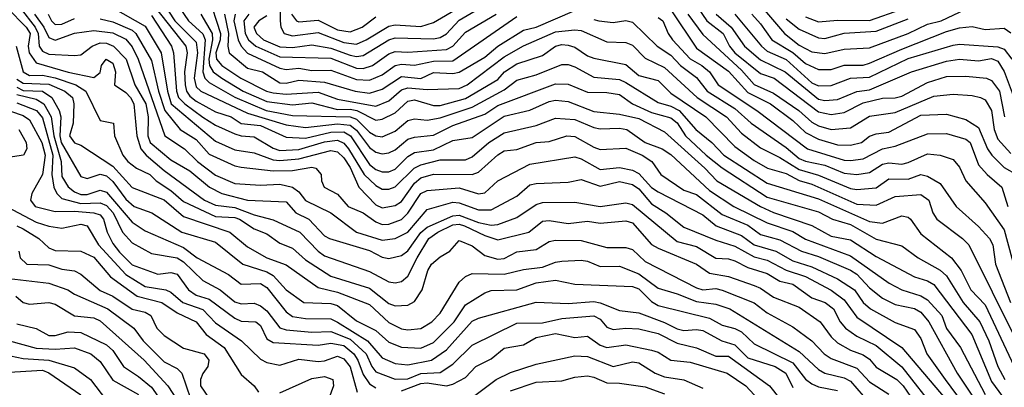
# Model space of a CAD drawing. Header units: metres. Extents: x -51132 to -49532, y -231222 to -229437.
# Tile 494 of 656: x -49813 to -49736, y -230180 to -230152. Entities that reach past the tile are written whole.
import ezdxf

# ---------------------------------------------------------------- set-up
doc = ezdxf.new("R2010")
doc.units = ezdxf.units.M
for name, color, linetype in [('CONTOUR_HALF', 8, 'Continuous'), ('CONTOUR_INDEX', 1, 'Continuous'), ('CONTOUR_INTER', 3, 'Continuous')]:
    doc.layers.add(name, color=color, linetype=linetype)

msp = doc.modelspace()

# ---------------------------------------------------------------- linework, layer by layer
at = {"layer": 'CONTOUR_HALF'}
for points, elevation in [([(-49761.08, -230149.114), (-49759.265, -230151.759), (-49758.013, -230152.759), (-49757.517, -230153.759), (-49757.103, -230154.259), (-49755.08, -230155.871), (-49754.023, -230156.259), (-49750.58, -230158.886), (-49749.58, -230159.091), (-49748.58, -230158.92), (-49747.08, -230158.168), (-49745.58, -230157.812), (-49744.58, -230157.789), (-49744.08, -230157.643), (-49742.08, -230156.592), (-49740.58, -230156.109), (-49739.08, -230156.088), (-49737.476, -230156.259), (-49737.08, -230156.441), (-49736.464, -230157.259), (-49736.07, -230159.259)], 52.5), ([(-49801.754, -230150.259), (-49800.757, -230151.759), (-49799.08, -230153.44), (-49798.996, -230154.259), (-49799.241, -230156.259), (-49799.08, -230156.912), (-49798.718, -230157.259), (-49795.08, -230158.979), (-49792.08, -230159.887), (-49790.58, -230160.109), (-49788.08, -230159.817), (-49787.08, -230159.916), (-49786.58, -230160.311), (-49785.58, -230161.665), (-49785.08, -230162.033), (-49784.58, -230162.158), (-49784.08, -230162.083), (-49783.58, -230161.827), (-49782.58, -230161.007), (-49782.08, -230160.841), (-49780.58, -230160.684), (-49779.08, -230159.932), (-49776.58, -230159.043), (-49775.58, -230158.387), (-49771.08, -230156.693), (-49770.08, -230156.721), (-49768.58, -230157.344), (-49767.08, -230157.354), (-49766.08, -230157.517), (-49765.061, -230158.259), (-49763.58, -230158.927), (-49762.08, -230159.329), (-49761.58, -230159.74), (-49760.932, -230160.759), (-49759.327, -230162.259), (-49758.08, -230163.249), (-49754.58, -230165.532), (-49750.58, -230166.681), (-49749.468, -230167.259), (-49748.08, -230167.672), (-49746.08, -230168.818), (-49744.08, -230169.33), (-49742.805, -230170.259), (-49741.08, -230171.235), (-49740.58, -230171.68), (-49739.289, -230173.759), (-49737.986, -230175.259), (-49737.289, -230176.759), (-49736.58, -230178.755), (-49736.05, -230179.759)], 56.5), ([(-49792.521, -230149.759), (-49792.549, -230151.759), (-49792.494, -230152.259), (-49792.231, -230152.759), (-49791.58, -230152.938), (-49789.58, -230152.68), (-49787.58, -230153.471), (-49786.58, -230153.583), (-49785.834, -230153.259), (-49784.08, -230152.175), (-49783.58, -230152.077), (-49781.58, -230152.206), (-49780.58, -230151.903), (-49778.58, -230150.738)], 52.5), ([(-49812.807, -230150.759), (-49811.634, -230152.259), (-49811.414, -230152.759), (-49811.334, -230153.759), (-49811.08, -230154.128), (-49810.58, -230154.365), (-49808.58, -230154.478), (-49808.08, -230154.427), (-49807.215, -230153.759), (-49806.58, -230153.491), (-49806.08, -230153.506), (-49805.539, -230153.759), (-49804.549, -230154.759), (-49803.875, -230156.759), (-49803.005, -230158.259), (-49802.828, -230159.259), (-49802.853, -230160.759), (-49802.668, -230161.259), (-49801.08, -230162.612), (-49799.58, -230163.483), (-49798.052, -230164.759), (-49797.08, -230165.246), (-49795.08, -230165.771), (-49792.08, -230165.899), (-49791.321, -230166.759), (-49790.301, -230167.259), (-49789.08, -230168.541), (-49788.701, -230168.759), (-49785.58, -230169.692), (-49784.58, -230170.212), (-49784.08, -230170.32), (-49783.08, -230170.098), (-49782.58, -230169.718), (-49781.58, -230168.286), (-49781.08, -230167.881), (-49779.08, -230166.994), (-49778.58, -230166.948), (-49777.08, -230167.508), (-49776.08, -230167.712), (-49775.58, -230167.675), (-49774.08, -230167.133), (-49772.58, -230166.108), (-49772.08, -230165.945), (-49769.58, -230165.933), (-49767.58, -230166.25), (-49765.58, -230165.975), (-49765.08, -230166.114), (-49761.58, -230168.987), (-49760.08, -230169.385), (-49758.58, -230170.3), (-49757.58, -230170.357), (-49757.08, -230170.508), (-49756.08, -230171.024), (-49754.58, -230171.5), (-49753.58, -230172.087), (-49752.58, -230172.315), (-49751.08, -230173.401), (-49750.039, -230173.759), (-49749.389, -230174.259), (-49748.877, -230175.259), (-49748.473, -230175.759), (-49747.58, -230176.395), (-49746.08, -230177.124), (-49744.08, -230178.784), (-49741.339, -230182.259)], 59.5), ([(-49796.891, -230151.259), (-49796.583, -230152.759), (-49796.629, -230153.759), (-49796.527, -230154.259), (-49795.08, -230155.468), (-49793.914, -230155.759), (-49792.58, -230156.616), (-49792.08, -230156.626), (-49791.08, -230156.393), (-49789.08, -230156.558), (-49786.685, -230157.259), (-49785.58, -230157.424), (-49784.58, -230157.105), (-49783.08, -230156.119), (-49781.58, -230156.276), (-49780.58, -230155.808), (-49779.08, -230155.893), (-49778.58, -230155.786), (-49776.58, -230154.597), (-49775.58, -230153.739), (-49773.58, -230152.505), (-49772.58, -230152.257), (-49769.58, -230150.955)], 54.5), ([(-49762.08, -230150.91), (-49760.08, -230153.914), (-49757.58, -230155.698), (-49756.08, -230157.363), (-49754.304, -230158.259), (-49752.58, -230159.563), (-49751.58, -230160.488), (-49750.58, -230161.01), (-49749.08, -230161.457), (-49748.08, -230161.488), (-49747.204, -230161.259), (-49746.58, -230160.76), (-49746.08, -230160.578), (-49745.08, -230160.47), (-49742.58, -230159.143), (-49740.58, -230159.067), (-49739.08, -230159.462), (-49738.08, -230160.102), (-49737.402, -230161.759), (-49737.057, -230162.259), (-49736.08, -230163.228), (-49735.08, -230163.779)], 53.5), ([(-49754.934, -230150.759), (-49753.232, -230152.759), (-49752.08, -230153.671), (-49751.08, -230154.178), (-49750.08, -230154.325), (-49748.58, -230153.992), (-49746.58, -230153.881), (-49743.58, -230152.763), (-49742.08, -230152.022), (-49741.003, -230151.759), (-49739.08, -230150.858)], 50.5), ([(-49751.58, -230151.472), (-49750.58, -230151.842), (-49749.08, -230151.712), (-49746.58, -230151.753), (-49744.08, -230150.87)], 49.5), ([(-49810.625, -230151.259), (-49810.36, -230151.759), (-49810.08, -230152.051), (-49809.58, -230152.038), (-49808.58, -230151.584)], 58.5), ([(-49806.58, -230151.61), (-49805.58, -230151.859), (-49804.08, -230152.509), (-49803.803, -230152.759), (-49802.58, -230154.876), (-49802.032, -230157.259), (-49801.536, -230158.759), (-49800.338, -230160.259), (-49799.08, -230161.023), (-49798.08, -230162.184), (-49796.08, -230163.092), (-49795.58, -230163.202), (-49793.08, -230163.478), (-49791.58, -230163.455), (-49790.08, -230163.18), (-49789.761, -230163.259), (-49789.348, -230163.759), (-49789.314, -230164.259), (-49789.112, -230164.759), (-49788.08, -230165.289), (-49787.245, -230166.259), (-49786.08, -230166.761), (-49785.08, -230167.467), (-49784.58, -230167.66), (-49784.08, -230167.631), (-49783.08, -230167.279), (-49782.58, -230166.779), (-49781.58, -230165.25), (-49781.08, -230165.007), (-49778.58, -230164.794), (-49777.08, -230165.282), (-49776.58, -230165.206), (-49775.58, -230164.257), (-49773.08, -230162.967), (-49769.58, -230162.394), (-49769.08, -230162.53), (-49767.58, -230163.368), (-49766.08, -230163.214), (-49765.08, -230163.421), (-49764.58, -230163.695), (-49763.58, -230164.774), (-49763.08, -230165.123), (-49759.58, -230166.906), (-49758.559, -230167.759), (-49756.58, -230168.535), (-49755.58, -230169.267), (-49753.892, -230169.759), (-49752.58, -230170.512), (-49751.08, -230170.97), (-49749.08, -230171.897), (-49747.764, -230172.759), (-49747.085, -230173.759), (-49746.502, -230174.259), (-49744.58, -230175.316), (-49743.08, -230175.854), (-49742.58, -230176.554), (-49742.116, -230177.759), (-49740.701, -230179.759), (-49738.838, -230182.259)], 58.5), ([(-49802.58, -230151.362), (-49801.02, -230153.759), (-49800.865, -230154.259), (-49800.62, -230157.259), (-49800.471, -230157.759), (-49799.989, -230158.259), (-49798.58, -230159.287), (-49797.58, -230159.906), (-49796.08, -230160.594), (-49795.58, -230160.752), (-49794.58, -230160.823), (-49793.08, -230161.722), (-49792.58, -230161.886), (-49791.08, -230161.824), (-49789.08, -230161.213), (-49788.08, -230161.096), (-49787.58, -230161.325), (-49787.213, -230161.759), (-49786.003, -230163.759), (-49785.08, -230164.626), (-49784.58, -230164.898), (-49784.08, -230164.904), (-49783.58, -230164.725), (-49782.099, -230163.259), (-49781.58, -230163.022), (-49780.08, -230162.62), (-49778.08, -230162.618), (-49777.58, -230162.389), (-49776.282, -230161.259), (-49775.08, -230160.511), (-49772.58, -230159.94), (-49771.08, -230159.362), (-49769.58, -230159.472), (-49768.08, -230160.101), (-49767.58, -230160.19), (-49766.08, -230160.155), (-49765.511, -230160.259), (-49764.089, -230161.259), (-49762.753, -230161.759), (-49762.08, -230162.197), (-49759.08, -230165.002), (-49757.168, -230166.259), (-49754.58, -230167.542), (-49752.58, -230168.221), (-49751.58, -230168.817), (-49748.08, -230170.107), (-49745.069, -230172.259), (-49744.08, -230172.772), (-49742.58, -230173.238), (-49742.08, -230173.546), (-49740.953, -230174.759), (-49740.58, -230175.773), (-49739.5, -230177.259), (-49737.58, -230180.944)], 57.5), ([(-49798.742, -230151.259), (-49797.84, -230152.759), (-49797.809, -230153.259), (-49798.111, -230154.759), (-49798.046, -230155.259), (-49797.763, -230155.759), (-49797.081, -230156.259), (-49795.42, -230157.259), (-49793.58, -230158.055), (-49791.58, -230158.337), (-49790.08, -230158.17), (-49788.08, -230158.686), (-49787.08, -230158.659), (-49786.553, -230158.759), (-49785.08, -230159.513), (-49784.58, -230159.436), (-49783.58, -230158.942), (-49782.58, -230158.032), (-49782.08, -230157.932), (-49780.58, -230158.371), (-49780.08, -230158.39), (-49778.08, -230157.836), (-49775.58, -230156.346), (-49775.043, -230155.759), (-49774.08, -230155.118), (-49772.08, -230154.478), (-49771.08, -230153.754), (-49770.58, -230153.612), (-49770.08, -230153.662), (-49769.58, -230153.818), (-49768.58, -230154.499), (-49768.08, -230154.682), (-49765.58, -230155.189), (-49764.58, -230156.033), (-49763.08, -230156.436), (-49762.08, -230157.413), (-49759.361, -230159.259), (-49757.08, -230161.582), (-49755.58, -230162.679), (-49754.543, -230163.259), (-49753.08, -230163.685), (-49752.08, -230164.235), (-49751.08, -230164.53), (-49747.58, -230166.077), (-49746.08, -230166.165), (-49744.58, -230165.472), (-49742.58, -230165.33), (-49741.971, -230165.759), (-49741.642, -230166.759), (-49741.338, -230167.259), (-49739.347, -230168.759), (-49738.857, -230169.259), (-49733.394, -230180.259)], 55.5), ([(-49794.99, -230151.259), (-49795.364, -230151.759), (-49795.279, -230152.759), (-49795, -230153.259), (-49794.44, -230153.759), (-49792.58, -230154.593), (-49788.58, -230154.693), (-49786.58, -230155.455), (-49786.08, -230155.5), (-49785.352, -230155.259), (-49784.08, -230154.352), (-49783.58, -230154.163), (-49782.58, -230154.221), (-49779.58, -230154.014), (-49779.08, -230153.756), (-49778.08, -230152.652), (-49775.692, -230151.259)], 53.5), ([(-49768.08, -230151.672), (-49767.699, -230151.759), (-49766.58, -230151.908), (-49765.58, -230151.752), (-49765.08, -230151.875), (-49763.149, -230153.759), (-49762.08, -230154.451), (-49761.331, -230155.259), (-49760.08, -230156.191), (-49759.258, -230157.259), (-49757.08, -230158.621), (-49755.808, -230159.759), (-49753.08, -230161.659), (-49752.08, -230162.517), (-49751.58, -230162.722), (-49750.08, -230163.04), (-49748.58, -230163.673), (-49747.58, -230163.765), (-49746.58, -230163.611), (-49745.58, -230162.962), (-49745.08, -230162.857), (-49744.08, -230162.956), (-49743.58, -230162.84), (-49742.08, -230162.153), (-49741.08, -230162.264), (-49740.08, -230162.604), (-49739.58, -230163.19), (-49739.08, -230164.267), (-49737.58, -230165.973), (-49736.08, -230168.087), (-49734.564, -230173.759)], 54.5), ([(-49757.08, -230151.254), (-49755.023, -230153.759), (-49754.58, -230154.132), (-49753.08, -230154.799), (-49751.08, -230156.599), (-49750.58, -230156.835), (-49749.58, -230156.813), (-49748.08, -230156.238), (-49746.58, -230156.172), (-49743.58, -230154.719), (-49740.08, -230153.666), (-49739.58, -230153.589), (-49736.58, -230153.792), (-49736.08, -230153.987), (-49735.493, -230154.759)], 51.5), ([(-49813.125, -230153.759), (-49812.588, -230155.759), (-49812.08, -230156.03), (-49811.08, -230156), (-49810.08, -230156.211), (-49808.475, -230156.759), (-49807.691, -230157.259), (-49806.58, -230159.563), (-49805.546, -230159.759), (-49805.467, -230160.759), (-49804.807, -230162.259), (-49804.413, -230162.759), (-49803.737, -230163.259), (-49802.702, -230163.759), (-49802.219, -230164.259), (-49801.08, -230165.018), (-49800.08, -230165.877), (-49797.58, -230167.032), (-49796.08, -230167.122), (-49795.705, -230167.259), (-49794.58, -230167.993), (-49793.58, -230168.387), (-49792.58, -230169.136), (-49791.58, -230169.527), (-49790.58, -230170.413), (-49788.58, -230171.709), (-49785.58, -230172.648), (-49784.08, -230173.833), (-49783.58, -230174.012), (-49782.58, -230173.976), (-49782.08, -230173.681), (-49781.483, -230172.759), (-49781.019, -230171.259), (-49780.742, -230170.759), (-49780.08, -230170.193), (-49779.311, -230169.759), (-49778.58, -230168.911), (-49777.58, -230169.333), (-49776.58, -230170.077), (-49775.58, -230170.368), (-49775.08, -230170.313), (-49774.08, -230169.805), (-49772.58, -230169.625), (-49771.58, -230168.996), (-49771.08, -230168.903), (-49769.08, -230168.929), (-49767.08, -230169.461), (-49765.58, -230169.467), (-49765.08, -230169.617), (-49764.08, -230170.552), (-49760.08, -230172.617), (-49759.58, -230172.756), (-49758.58, -230172.665), (-49758.08, -230172.785), (-49755.58, -230173.776), (-49754.58, -230174.567), (-49752.58, -230175.647), (-49751.08, -230176.753), (-49750.13, -230177.759), (-49749.58, -230178.129), (-49747.58, -230178.885), (-49746.58, -230179.94), (-49745.08, -230180.907)], 60.5), ([(-49813.08, -230156.951), (-49812.58, -230157.196), (-49811.08, -230157.265), (-49810.334, -230157.759), (-49809.78, -230158.759), (-49809.654, -230159.259), (-49809.718, -230160.759), (-49809.608, -230161.259), (-49808.08, -230163.923), (-49807.58, -230164.08), (-49806.58, -230163.747), (-49806.08, -230163.857), (-49805.58, -230164.318), (-49804.58, -230165.699), (-49803.916, -230166.259), (-49802.553, -230166.759), (-49800.217, -230168.259), (-49797.58, -230169.037), (-49795.454, -230170.759), (-49793.58, -230171.354), (-49793.08, -230171.645), (-49792.08, -230172.779), (-49790.706, -230173.759), (-49788.58, -230173.844), (-49788.08, -230173.999), (-49786.58, -230175.179), (-49785.08, -230175.93), (-49784.08, -230176.846), (-49783.08, -230177.238), (-49781.58, -230177.316), (-49780.58, -230176.865), (-49778.978, -230175.259), (-49778.08, -230173.939), (-49776.58, -230172.997), (-49776.08, -230172.831), (-49774.08, -230172.754), (-49772.58, -230172.218), (-49771.08, -230172.015), (-49769.58, -230172.323), (-49765.08, -230172.509), (-49764.58, -230172.677), (-49763.58, -230173.676), (-49763.08, -230173.986), (-49759.08, -230174.975), (-49758.08, -230175.514), (-49757.08, -230175.794), (-49756.58, -230176.053), (-49755.58, -230176.98), (-49752.58, -230178.456), (-49751.58, -230179.737), (-49751.08, -230180.095), (-49750.58, -230180.337), (-49749.08, -230180.611)], 61.5), ([(-49813.08, -230158.177), (-49811.531, -230158.759), (-49811.08, -230159.341), (-49810.258, -230162.259), (-49810.35, -230163.759), (-49810.184, -230164.759), (-49809.963, -230165.259), (-49809.58, -230165.65), (-49808.08, -230166.019), (-49806.58, -230165.976), (-49806.08, -230166.19), (-49805.571, -230166.759), (-49804.832, -230168.259), (-49804.08, -230169.087), (-49802.58, -230169.934), (-49800.58, -230170.267), (-49800.08, -230170.57), (-49798.58, -230172.026), (-49797.225, -230172.759), (-49796.08, -230173.716), (-49795.58, -230173.863), (-49794.58, -230173.813), (-49794.08, -230174.004), (-49793.58, -230174.399), (-49792.58, -230175.743), (-49792.08, -230175.893), (-49790.08, -230176.06), (-49788.58, -230176.018), (-49787.08, -230176.629), (-49785.835, -230177.759), (-49785.406, -230178.759), (-49785.08, -230179.162), (-49783.58, -230179.743), (-49782.58, -230179.711), (-49781.58, -230179.301), (-49780.08, -230179.207), (-49779.08, -230178.581), (-49777.58, -230177.086), (-49774.08, -230175.357), (-49772.08, -230175.351), (-49770.58, -230174.997), (-49768.08, -230174.801), (-49767.58, -230175.044), (-49767.08, -230175.675), (-49766.58, -230175.863), (-49765.58, -230175.751), (-49764.58, -230175.809), (-49763.08, -230176.175), (-49761.58, -230176.939), (-49760.08, -230177.294), (-49758.58, -230177.94), (-49757.58, -230177.955), (-49754.387, -230180.259), (-49753.58, -230181.276)], 62.5), ([(-49812.912, -230160.259), (-49812.35, -230161.259), (-49812.304, -230161.759), (-49812.569, -230162.259), (-49814.08, -230162.49)], 63.5), ([(-49813.873, -230166.259), (-49811.58, -230167.486), (-49810.58, -230167.801), (-49809.58, -230167.964), (-49808.08, -230167.637), (-49807.58, -230167.782), (-49806.696, -230169.259), (-49804.58, -230171.576), (-49803.08, -230172.515), (-49801.454, -230172.759), (-49801.08, -230172.937), (-49800.129, -230173.759), (-49798.58, -230174.297), (-49797.58, -230175.335), (-49795.552, -230176.759), (-49794.08, -230178.178), (-49793.58, -230178.43), (-49792.58, -230178.638), (-49791.08, -230178.186), (-49789.58, -230178.362), (-49789.08, -230178.307), (-49788.08, -230177.943), (-49787.58, -230178.156), (-49787.08, -230178.779), (-49786.538, -230180.759)], 63.5), ([(-49812.908, -230169.759), (-49812.812, -230170.259), (-49812.309, -230170.759), (-49810.58, -230170.808), (-49809.58, -230171.16), (-49808.58, -230171.294), (-49808.08, -230171.538), (-49806.58, -230172.809), (-49805.58, -230173.266), (-49804.08, -230174.264), (-49803.08, -230174.517), (-49802.639, -230174.759), (-49802.155, -230175.759), (-49801.58, -230176.327), (-49800.08, -230177.31), (-49798.461, -230177.759), (-49798.116, -230178.259), (-49798.179, -230178.759), (-49798.58, -230179.29), (-49798.758, -230179.759), (-49798.753, -230180.259), (-49798.08, -230181.249)], 64.5), ([(-49813.145, -230173.259), (-49812.58, -230173.76), (-49812.08, -230173.898), (-49810.58, -230173.767), (-49810.08, -230173.893), (-49808.58, -230174.798), (-49807.08, -230174.956), (-49806.58, -230175.177), (-49803.154, -230178.259), (-49801.31, -230180.259), (-49800.08, -230182.138)], 65.5), ([(-49813.654, -230176.759), (-49811.58, -230177.319), (-49810.08, -230177.408), (-49808.58, -230177.294), (-49807.315, -230177.759), (-49806.58, -230178.368), (-49805.58, -230179.812), (-49803.58, -230180.924)], 66.5), ([(-49777.58, -230181.161), (-49775.696, -230179.759), (-49774.58, -230179.215), (-49772.58, -230178.569), (-49769.58, -230177.925), (-49768.58, -230177.972), (-49766.58, -230178.741), (-49765.08, -230178.374), (-49764.58, -230178.458), (-49763.301, -230179.259), (-49762.58, -230179.547), (-49761.08, -230179.78), (-49759.58, -230180.45)], 63.5), ([(-49814.08, -230179.23), (-49811.08, -230179.046), (-49810.58, -230179.239), (-49808.08, -230180.958)], 67.5)]:
    msp.add_lwpolyline(points, dxfattribs=dict(at, elevation=elevation))
at = {"layer": 'CONTOUR_INDEX'}
for points, elevation in [([(-49798.162, -230149.759), (-49797.207, -230152.759), (-49797.231, -230153.259), (-49797.567, -230154.259), (-49797.515, -230154.759), (-49797.08, -230155.253), (-49795.604, -230156.259), (-49793.608, -230157.259), (-49793.08, -230157.403), (-49792.08, -230157.504), (-49789.58, -230157.351), (-49788.08, -230157.877), (-49785.08, -230158.436), (-49784.08, -230158.022), (-49783.08, -230157.16), (-49782.58, -230157.002), (-49781.08, -230157.128), (-49778.58, -230157.043), (-49777.967, -230156.759), (-49775.08, -230154.586), (-49773.58, -230153.734), (-49771.08, -230152.617), (-49769.58, -230152.462), (-49769.08, -230152.537), (-49767.08, -230153.403), (-49765.58, -230153.454), (-49765.08, -230153.672), (-49764.08, -230154.68), (-49762.58, -230155.422), (-49760.037, -230157.759), (-49757.752, -230159.259), (-49756.58, -230160.551), (-49755.08, -230161.696), (-49753.58, -230162.44), (-49752.08, -230163.38), (-49750.58, -230163.814), (-49748.08, -230164.852), (-49747.58, -230164.924), (-49746.08, -230164.808), (-49745.08, -230164.092), (-49743.58, -230164.123), (-49742.58, -230163.764), (-49742.08, -230163.889), (-49741.08, -230164.463), (-49739.843, -230166.259), (-49738.08, -230167.817), (-49737.23, -230168.759), (-49736.972, -230169.259), (-49736.776, -230170.759), (-49735.599, -230173.759)], 55), ([(-49813.819, -230150.759), (-49812.34, -230152.259), (-49812.038, -230152.759), (-49812.195, -230153.759), (-49812.126, -230154.259), (-49811.58, -230155.053), (-49809.08, -230155.779), (-49807.08, -230156.198), (-49806.58, -230155.792), (-49806.47, -230155.259), (-49806.103, -230154.759), (-49805.58, -230155.078), (-49805.372, -230155.759), (-49805.451, -230156.759), (-49804.58, -230157.376), (-49804.205, -230157.759), (-49803.964, -230158.259), (-49803.716, -230160.759), (-49803.397, -230161.759), (-49803.001, -230162.259), (-49801.58, -230163.459), (-49798.444, -230165.759), (-49797.58, -230166.166), (-49796.08, -230166.338), (-49794.58, -230166.907), (-49793.08, -230167.292), (-49791.01, -230168.259), (-49789.58, -230169.751), (-49789.08, -230170.114), (-49785.58, -230171.336), (-49784.08, -230172.153), (-49783.58, -230172.214), (-49783.08, -230172.112), (-49782.58, -230171.71), (-49781.869, -230170.259), (-49780.946, -230168.759), (-49780.255, -230168.259), (-49779.08, -230167.686), (-49778.58, -230167.63), (-49778.175, -230167.759), (-49776.58, -230168.536), (-49775.58, -230168.86), (-49773.152, -230168.259), (-49772.08, -230167.412), (-49771.58, -230167.355), (-49770.08, -230167.587), (-49768.58, -230167.417), (-49767.58, -230167.575), (-49765.58, -230167.369), (-49765.08, -230167.546), (-49763.58, -230169.237), (-49763.08, -230169.507), (-49760.092, -230170.759), (-49759.08, -230171.474), (-49757.58, -230171.724), (-49755.58, -230172.431), (-49755.08, -230172.631), (-49754.08, -230173.333), (-49752.08, -230174.132), (-49750.442, -230175.259), (-49749.58, -230176.431), (-49749.08, -230176.891), (-49748.08, -230177.463), (-49747.08, -230177.836), (-49746.58, -230178.186), (-49746.08, -230178.8), (-49744.45, -230179.759), (-49743.971, -230180.259), (-49742.261, -230182.759)], 60), ([(-49753.08, -230151.61), (-49752.08, -230152.432), (-49750.58, -230153.098), (-49750.08, -230153.148), (-49748.58, -230152.745), (-49746.08, -230152.577), (-49743.58, -230151.607)], 50), ([(-49814.58, -230171.782), (-49810.58, -230172.237), (-49809.097, -230172.759), (-49808.58, -230173.103), (-49805.976, -230174.259), (-49803.943, -230175.759), (-49803.214, -230176.759), (-49801.58, -230178.385), (-49800.58, -230178.904), (-49800.204, -230179.259), (-49799.525, -230181.259)], 65)]:
    msp.add_lwpolyline(points, dxfattribs=dict(at, elevation=elevation))
at = {"layer": 'CONTOUR_INTER'}
for points, elevation in [([(-49801.031, -230149.759), (-49799.679, -230151.759), (-49798.58, -230152.776), (-49798.401, -230153.259), (-49798.562, -230155.759), (-49798.405, -230156.259), (-49798.08, -230156.573), (-49796.08, -230157.736), (-49793.623, -230158.759), (-49791.58, -230159.154), (-49787.08, -230159.269), (-49786.58, -230159.456), (-49785.58, -230160.453), (-49785.08, -230160.758), (-49784.58, -230160.815), (-49783.58, -230160.378), (-49782.58, -230159.556), (-49782.08, -230159.427), (-49781.08, -230159.518), (-49780.08, -230159.353), (-49777.58, -230158.514), (-49775.08, -230157.169), (-49774.08, -230156.41), (-49772.58, -230155.977), (-49770.58, -230155.177), (-49770.08, -230155.179), (-49769.58, -230155.371), (-49768.08, -230156.179), (-49766.08, -230156.34), (-49765.58, -230156.575), (-49763.08, -230158.156), (-49762.08, -230158.421), (-49761.423, -230158.759), (-49760.13, -230160.259), (-49758.888, -230161.259), (-49757.95, -230162.259), (-49754.58, -230164.443), (-49750.58, -230165.659), (-49746.58, -230167.434), (-49745.58, -230167.552), (-49744.08, -230166.979), (-49743.58, -230167.084), (-49743.384, -230167.259), (-49742.58, -230168.389), (-49740.2, -230170.259), (-49739.453, -230171.259), (-49738.679, -230172.759), (-49737.58, -230173.933), (-49735.308, -230178.759)], 56), ([(-49793.58, -230151.389), (-49794.202, -230151.759), (-49794.584, -230152.259), (-49794.382, -230152.759), (-49793.835, -230153.259), (-49792.58, -230153.789), (-49791.58, -230153.851), (-49790.08, -230153.636), (-49788.58, -230153.9), (-49787.08, -230154.458), (-49786.58, -230154.56), (-49786.08, -230154.476), (-49784.08, -230153.253), (-49783.58, -230153.102), (-49780.58, -230153.178), (-49780.08, -230153.071), (-49779.58, -230152.781), (-49778.58, -230151.707), (-49776.08, -230150.255)], 53), ([(-49805.58, -230150.76), (-49803.08, -230152.176), (-49801.814, -230154.259), (-49801.337, -230157.259), (-49801.03, -230158.259), (-49797.58, -230161.154), (-49796.08, -230161.84), (-49794.58, -230162.086), (-49793.08, -230162.629), (-49792.58, -230162.685), (-49791.08, -230162.55), (-49788.58, -230161.901), (-49788.08, -230162.005), (-49787.58, -230162.456), (-49787.08, -230163.21), (-49786.399, -230164.759), (-49785.08, -230166.132), (-49784.58, -230166.369), (-49783.58, -230166.18), (-49783.08, -230165.88), (-49782.08, -230164.44), (-49781.58, -230164.034), (-49780.58, -230163.75), (-49777.58, -230163.752), (-49777.08, -230163.595), (-49775.58, -230162.231), (-49775.08, -230161.93), (-49774.08, -230161.817), (-49772.58, -230161.263), (-49771.58, -230161.187), (-49770.199, -230160.759), (-49769.58, -230160.797), (-49768.08, -230161.64), (-49767.58, -230161.801), (-49765.58, -230161.708), (-49764.319, -230162.259), (-49763.554, -230162.759), (-49762.871, -230163.759), (-49761.08, -230164.982), (-49760.08, -230165.335), (-49758.08, -230166.887), (-49756.08, -230167.715), (-49755.08, -230168.459), (-49753.58, -230168.856), (-49751.905, -230169.759), (-49750.58, -230170.168), (-49748.08, -230171.231), (-49747.58, -230171.548), (-49746.58, -230172.605), (-49745.58, -230173.404), (-49744.58, -230173.919), (-49743.08, -230174.235), (-49742.58, -230174.518), (-49741.971, -230175.259), (-49739.768, -230179.259), (-49738.101, -230181.759)], 58), ([(-49802.275, -230150.759), (-49799.888, -230153.759), (-49799.79, -230154.259), (-49799.992, -230155.759), (-49799.952, -230156.759), (-49799.838, -230157.259), (-49799.58, -230157.658), (-49799.08, -230158.046), (-49797.58, -230158.861), (-49796.352, -230159.259), (-49795.58, -230159.792), (-49794.08, -230159.928), (-49792.08, -230160.861), (-49790.58, -230160.92), (-49788.58, -230160.45), (-49787.58, -230160.441), (-49787.068, -230160.759), (-49785.58, -230162.979), (-49785.08, -230163.374), (-49784.58, -230163.55), (-49784.08, -230163.551), (-49783.58, -230163.354), (-49782.58, -230162.356), (-49782.08, -230162.06), (-49780.58, -230161.847), (-49779.08, -230161.122), (-49777.58, -230160.877), (-49775.08, -230159.218), (-49773.08, -230158.752), (-49771.58, -230158.066), (-49771.08, -230157.958), (-49770.08, -230158.069), (-49768.08, -230158.835), (-49766.08, -230159.066), (-49764.58, -230159.396), (-49762.58, -230160.439), (-49759.438, -230163.259), (-49758.502, -230164.259), (-49755.08, -230166.275), (-49754.08, -230166.743), (-49751.08, -230167.748), (-49749.58, -230168.586), (-49748.08, -230168.865), (-49746.08, -230170.172), (-49743.09, -230171.759), (-49742.08, -230172.069), (-49741.58, -230172.351), (-49738.607, -230176.259), (-49737.08, -230179.93), (-49735.716, -230181.759)], 57), ([(-49811.706, -230151.259), (-49810.974, -230152.259), (-49810.58, -230153.07), (-49810.08, -230153.273), (-49808.58, -230152.736), (-49807.08, -230152.518), (-49805.58, -230152.711), (-49804.58, -230153.204), (-49804.08, -230153.811), (-49803.622, -230154.759), (-49801.531, -230160.759), (-49800.015, -230161.759), (-49798.996, -230162.759), (-49797.58, -230163.811), (-49796.08, -230164.474), (-49794.08, -230164.595), (-49792.58, -230164.527), (-49791.58, -230164.751), (-49791.08, -230165.127), (-49790.58, -230165.806), (-49788.58, -230166.747), (-49786.58, -230168.255), (-49784.58, -230168.889), (-49783.58, -230168.771), (-49782.58, -230168.256), (-49781.08, -230166.496), (-49779.08, -230165.925), (-49778.58, -230165.978), (-49777.08, -230166.53), (-49776.08, -230166.522), (-49774.08, -230165.462), (-49773.08, -230164.578), (-49772.58, -230164.458), (-49770.08, -230164.364), (-49769.08, -230164.156), (-49767.58, -230164.671), (-49766.08, -230164.318), (-49765.08, -230164.539), (-49764.58, -230164.889), (-49763.58, -230166.062), (-49762.466, -230166.759), (-49761.08, -230167.87), (-49758.58, -230168.901), (-49757.08, -230169.346), (-49755.58, -230170.179), (-49754.58, -230170.452), (-49753.08, -230171.229), (-49751.58, -230171.73), (-49749.58, -230172.782), (-49748.58, -230173.546), (-49747.58, -230174.912), (-49744.08, -230177.262), (-49740.701, -230181.259)], 59), ([(-49796.045, -230151.259), (-49796.146, -230151.759), (-49795.827, -230153.259), (-49795.597, -230153.759), (-49795.08, -230154.301), (-49792.58, -230155.458), (-49792.08, -230155.567), (-49791.08, -230155.473), (-49790.08, -230155.657), (-49788.58, -230155.626), (-49786.58, -230156.35), (-49785.58, -230156.415), (-49784.58, -230155.977), (-49783.572, -230155.259), (-49783.08, -230155.151), (-49782.08, -230155.225), (-49780.58, -230154.913), (-49779.08, -230154.891), (-49774.08, -230151.423)], 54), ([(-49791.663, -230151.259), (-49791.278, -230151.759), (-49791.08, -230151.851), (-49789.58, -230151.722), (-49788.08, -230152.468), (-49787.08, -230152.641), (-49786.147, -230152.259), (-49785.08, -230151.448)], 52), ([(-49763.08, -230151.508), (-49762.693, -230151.759), (-49762.291, -230152.759), (-49761.956, -230153.259), (-49760.58, -230154.734), (-49759.664, -230155.259), (-49759.079, -230155.759), (-49758.387, -230156.759), (-49755.364, -230158.759), (-49751.424, -230161.759), (-49748.58, -230162.642), (-49748.08, -230162.679), (-49747.08, -230162.53), (-49745.585, -230161.759), (-49744.58, -230161.541), (-49742.08, -230160.593), (-49740.58, -230160.555), (-49739.08, -230161.013), (-49738.753, -230161.259), (-49738.08, -230163.019), (-49737.43, -230163.759), (-49736.272, -230164.759), (-49735.801, -230166.259)], 54), ([(-49760.755, -230151.259), (-49759.58, -230152.835), (-49756.58, -230155.623), (-49755.58, -230156.732), (-49754.08, -230157.427), (-49752.102, -230158.759), (-49751.08, -230159.674), (-49750.58, -230159.96), (-49749.58, -230160.249), (-49748.08, -230160.118), (-49746.58, -230159.201), (-49744.58, -230158.926), (-49741.58, -230157.663), (-49740.08, -230157.487), (-49738.58, -230157.594), (-49737.946, -230157.759), (-49737.58, -230157.943), (-49737.086, -230158.759), (-49736.883, -230160.259), (-49736.58, -230161.011), (-49735.58, -230162.12)], 53), ([(-49758.549, -230151.259), (-49757.39, -230152.259), (-49756.336, -230153.759), (-49755.08, -230154.815), (-49753.177, -230155.759), (-49750.58, -230157.884), (-49750.08, -230158), (-49749.08, -230157.899), (-49747.58, -230157.294), (-49746.58, -230157.152), (-49743.314, -230155.759), (-49740.58, -230154.925), (-49739.58, -230154.769), (-49738.08, -230154.883), (-49737.08, -230154.719), (-49736.58, -230154.912), (-49736.08, -230155.716), (-49734.756, -230159.259)], 52), ([(-49755.779, -230151.259), (-49755.08, -230152.004), (-49754.206, -230153.259), (-49752.58, -230154.234), (-49751.58, -230155.1), (-49750.58, -230155.562), (-49749.58, -230155.56), (-49748.58, -230155.229), (-49747.08, -230155.221), (-49746.58, -230155.083), (-49744.08, -230153.975), (-49740.58, -230152.595), (-49739.58, -230152.32), (-49738.58, -230152.222), (-49737.58, -230152.442), (-49736.08, -230152.347), (-49735.58, -230152.703)], 51), ([(-49813.08, -230156.312), (-49812.58, -230156.646), (-49810.58, -230156.705), (-49809.335, -230157.259), (-49808.733, -230157.759), (-49808.638, -230158.259), (-49808.681, -230159.759), (-49808.974, -230160.759), (-49808.58, -230161.295), (-49808.08, -230161.484), (-49805.58, -230163.107), (-49804.08, -230164.773), (-49801.58, -230165.747), (-49800.08, -230167.031), (-49796.468, -230168.259), (-49795.08, -230169.416), (-49793.574, -230170.259), (-49792.08, -230170.828), (-49789.58, -230172.597), (-49788.08, -230172.94), (-49785.58, -230173.913), (-49784.08, -230175.311), (-49783.08, -230175.809), (-49782.58, -230175.895), (-49781.58, -230175.772), (-49780.719, -230175.259), (-49780.08, -230174.588), (-49778.58, -230172.171), (-49778.08, -230171.723), (-49777.58, -230171.489), (-49775.08, -230171.55), (-49773.58, -230171.173), (-49772.08, -230170.992), (-49771.08, -230170.599), (-49770.58, -230170.533), (-49769.08, -230170.457), (-49768.58, -230170.519), (-49767.58, -230170.955), (-49766.08, -230170.932), (-49764.58, -230171.518), (-49763.08, -230172.636), (-49761.58, -230173.071), (-49760.08, -230173.678), (-49758.58, -230173.876), (-49757.494, -230174.259), (-49752.08, -230177.574), (-49750.58, -230178.974), (-49750.08, -230179.268), (-49748.58, -230179.636), (-49748.08, -230179.902), (-49747.08, -230181.047)], 61), ([(-49813.08, -230157.52), (-49811.58, -230157.887), (-49810.971, -230158.259), (-49810.392, -230159.259), (-49810.186, -230160.759), (-49809.629, -230162.759), (-49809.58, -230163.933), (-49809.08, -230164.738), (-49808.58, -230165.119), (-49808.08, -230165.319), (-49807.58, -230165.324), (-49806.58, -230164.991), (-49806.08, -230165.134), (-49804.08, -230167.485), (-49803.08, -230168.166), (-49800.08, -230169.462), (-49799.011, -230170.259), (-49796.58, -230171.578), (-49795.58, -230172.321), (-49794.08, -230172.267), (-49793.58, -230172.588), (-49792.08, -230174.49), (-49791.58, -230174.852), (-49790.58, -230175.014), (-49788.58, -230175.041), (-49788.08, -230175.28), (-49785.732, -230176.759), (-49784.58, -230178.062), (-49783.58, -230178.513), (-49782.58, -230178.631), (-49780.75, -230178.259), (-49779.58, -230177.444), (-49777.58, -230175.224), (-49777.08, -230174.99), (-49772.58, -230173.726), (-49770.08, -230173.828), (-49768.08, -230173.681), (-49767.58, -230173.772), (-49766.08, -230174.368), (-49764.58, -230174.563), (-49762.58, -230175.305), (-49761.58, -230175.816), (-49761.08, -230175.931), (-49760.08, -230175.851), (-49759.58, -230175.939), (-49758.104, -230176.759), (-49757.08, -230177.063), (-49756.08, -230178.065), (-49753.957, -230178.759), (-49753.112, -230179.259), (-49752.58, -230180.392)], 62), ([(-49813.58, -230158.832), (-49812.58, -230159.161), (-49812.08, -230159.507), (-49811.119, -230161.259), (-49810.874, -230162.259), (-49811.08, -230163.776), (-49811.899, -230165.259), (-49812.02, -230165.759), (-49811.638, -230166.259), (-49810.08, -230166.644), (-49808.58, -230166.625), (-49807.08, -230166.754), (-49806.58, -230166.925), (-49806.32, -230167.259), (-49806.028, -230168.259), (-49805.58, -230169.139), (-49805.08, -230169.836), (-49804.08, -230170.822), (-49802.08, -230171.533), (-49801.08, -230171.421), (-49800.58, -230171.542), (-49799.69, -230172.759), (-49799.08, -230173.182), (-49798.08, -230173.498), (-49796.08, -230174.988), (-49795.58, -230175.212), (-49794.453, -230175.259), (-49794.08, -230175.554), (-49793.58, -230176.586), (-49793.08, -230176.865), (-49789.58, -230177.089), (-49788.58, -230176.918), (-49787.58, -230177.114), (-49786.808, -230177.759), (-49786.483, -230178.259), (-49786.08, -230179.363), (-49785.58, -230180.098), (-49785.08, -230180.404)], 63), ([(-49813.08, -230167.771), (-49812.58, -230167.996), (-49811.361, -230168.759), (-49810.58, -230169.495), (-49810.08, -230169.689), (-49808.08, -230169.74), (-49807.08, -230170.211), (-49805.784, -230171.759), (-49803.699, -230173.259), (-49801.767, -230173.759), (-49800.58, -230174.551), (-49799.08, -230175.255), (-49798.326, -230176.259), (-49796.907, -230177.259), (-49795.58, -230179.374), (-49794.582, -230180.259), (-49794.232, -230180.759)], 64), ([(-49813.08, -230175.411), (-49811.58, -230175.785), (-49810.58, -230176.328), (-49810.08, -230176.326), (-49809.08, -230176.055), (-49808.08, -230176.101), (-49806.08, -230177.057), (-49805.58, -230177.511), (-49804.77, -230178.759), (-49803.58, -230179.519), (-49802.58, -230180.367), (-49801.583, -230181.759)], 66), ([(-49783.08, -230180.655), (-49781.58, -230180.078), (-49781.08, -230180.037), (-49779.58, -230180.25), (-49779.08, -230180.14), (-49778.08, -230179.598), (-49777.279, -230178.759), (-49776.08, -230178.163), (-49775.08, -230177.314), (-49773.58, -230177.047), (-49772.58, -230176.49), (-49771.08, -230176.168), (-49769.58, -230176.493), (-49768.58, -230176.371), (-49767.58, -230177.083), (-49767.08, -230177.272), (-49765.58, -230177.056), (-49763.58, -230177.474), (-49763.08, -230177.633), (-49762.08, -230178.254), (-49760.58, -230178.419), (-49757.695, -230179.259), (-49756.235, -230180.259), (-49753.58, -230183.121)], 63), ([(-49815.58, -230177.512), (-49812.58, -230178.127), (-49810.58, -230178.257), (-49808.58, -230178.848), (-49807.326, -230179.759), (-49806.08, -230181.399)], 67), ([(-49792.58, -230180.814), (-49790.08, -230179.677), (-49789.08, -230179.527), (-49788.431, -230179.759), (-49788.397, -230180.259), (-49788.752, -230181.259)], 64), ([(-49774.58, -230180.656), (-49772.58, -230179.979), (-49770.58, -230179.879), (-49769.58, -230179.57), (-49768.58, -230179.479), (-49768.08, -230179.571), (-49767.08, -230180.014), (-49766.08, -230180.042), (-49764.08, -230180.343), (-49762.58, -230180.89)], 64)]:
    msp.add_lwpolyline(points, dxfattribs=dict(at, elevation=elevation))

doc.saveas('drawing.dxf')
